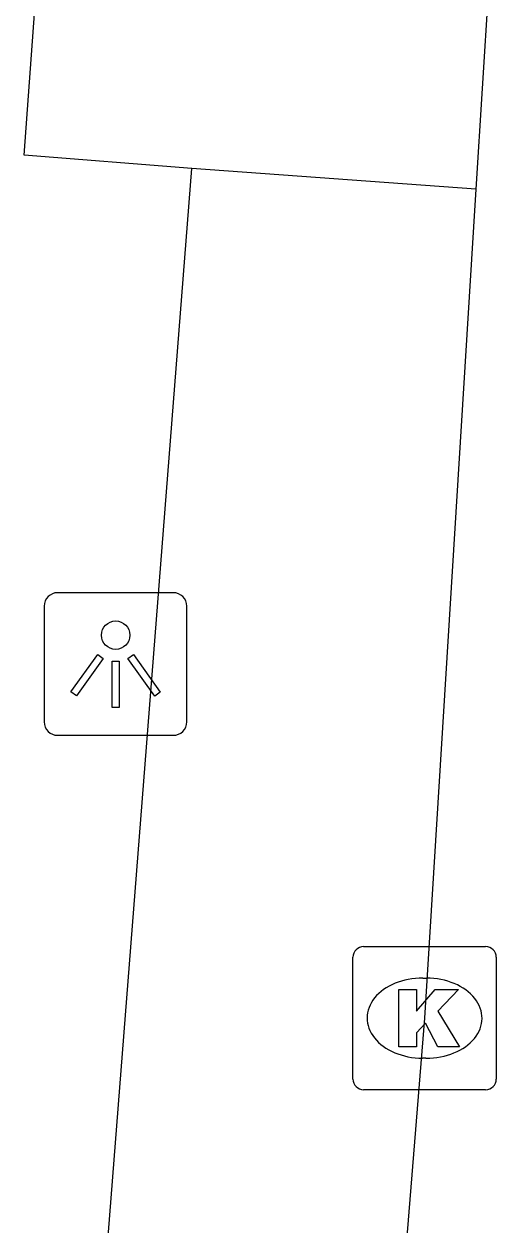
# Model space of a CAD drawing. Extents: x 159961 to 160856, y 382704 to 383353.
# Drawn here: x 160587.95 to 160591.29, y 383273.83 to 383282.22 of the extents above; entities that cross this region are included whole.
import ezdxf

# ---------------------------------------------------------------- set-up
doc = ezdxf.new("R2010")
doc.units = 0
for name, color, linetype in [('IMGEO_Groenvoorziening', 7, 'Continuous'), ('IMGEO_Kolk', 7, 'Continuous'), ('IMGEO_Lichtpunt', 7, 'Continuous'), ('IMGEO_Rijbaan_lokaal_open', 7, 'Continuous'), ('IMGEO_Voetpad_open', 7, 'Continuous')]:
    doc.layers.add(name, color=color, linetype=linetype)

msp = doc.modelspace()

# ---------------------------------------------------------------- linework, layer by layer
at = {"layer": 'IMGEO_Groenvoorziening'}
msp.add_lwpolyline([(160591.107, 383281.066), (160589.125, 383281.211)], dxfattribs=at)
at = {"layer": 'IMGEO_Kolk'}
for p, q in [((160590.3229, 383275.7755), (160591.1751, 383275.7755)), ((160590.2485, 383274.8489), (160590.2485, 383275.7011)), ((160591.2495, 383275.7011), (160591.2495, 383274.8489)), ((160590.7365, 383275.5547), (160590.7615, 383275.5547)), ((160590.7585, 383274.9953), (160590.7336, 383274.9953)), ((160591.1751, 383274.7745), (160590.3229, 383274.7745))]:
    msp.add_line(p, q, dxfattribs=at)
for points in [[(160590.3229, 383275.7755), (160591.1751, 383275.7755)], [(160590.2485, 383274.8489), (160590.2485, 383275.7011)], [(160591.2495, 383275.7011), (160591.2495, 383274.8489)], [(160590.5687, 383275.475), (160590.6922, 383275.475), (160590.6922, 383275.3238), (160590.8218, 383275.475), (160590.9864, 383275.475), (160590.8403, 383275.3241), (160590.9929, 383275.075), (160590.8406, 383275.075), (160590.7563, 383275.2392), (160590.6922, 383275.1722), (160590.6922, 383275.075), (160590.5687, 383275.075), (160590.5687, 383275.475)], [(160591.1751, 383274.7745), (160590.3229, 383274.7745)]]:
    msp.add_lwpolyline(points, dxfattribs=at)
for centre, start, end in [((160590.325, 383275.699), 91.55205, 178.44795), ((160590.325, 383275.699), 91.55205, 178.44795), ((160591.173, 383275.699), 1.55205, 88.44795), ((160591.173, 383275.699), 1.55205, 88.44795), ((160590.325, 383274.851), 181.55205, 268.44795), ((160590.325, 383274.851), 181.55205, 268.44795), ((160591.173, 383274.851), 271.55205, 358.44795), ((160591.173, 383274.851), 271.55205, 358.44795)]:
    msp.add_arc(centre, 0.0765, start, end, dxfattribs=at)
for centre, major_axis, ratio, start_param, end_param in [((160590.735, 383275.275), (-0.3872, 0.002), 0.722429, 4.712389, 7.853982), ((160590.76, 383275.275), (-0.3901, 0.002), 0.717154, 1.570796, 4.712389)]:
    msp.add_ellipse(centre, major_axis=major_axis, ratio=ratio, start_param=start_param, end_param=end_param, dxfattribs=at)
at = {"layer": 'IMGEO_Lichtpunt'}
for p, q in [((160588.9946, 383278.2471), (160588.1875, 383278.2471)), ((160588.9946, 383278.2471), (160588.1875, 383278.2471)), ((160588.0928, 383278.1525), (160588.0928, 383277.3453)), ((160588.0928, 383278.1525), (160588.0928, 383277.3453)), ((160589.0893, 383277.3453), (160589.0893, 383278.1525)), ((160589.0893, 383277.3453), (160589.0893, 383278.1525)), ((160588.1875, 383277.2507), (160588.9946, 383277.2507)), ((160588.1875, 383277.2507), (160588.9946, 383277.2507))]:
    msp.add_line(p, q, dxfattribs=at)
for points in [[(160588.4672, 383277.8158), (160588.5057, 383277.7883), (160588.3184, 383277.5259), (160588.2799, 383277.5534), (160588.4672, 383277.8158)], [(160588.6786, 383277.7881), (160588.7172, 383277.8155), (160588.9039, 383277.5526), (160588.8653, 383277.5252), (160588.6786, 383277.7881)], [(160588.5687, 383277.7681), (160588.616, 383277.7681), (160588.616, 383277.4457), (160588.5687, 383277.4457), (160588.5687, 383277.7681)]]:
    msp.add_lwpolyline(points, dxfattribs=at)
msp.add_circle((160588.5924, 383277.9504), 0.0994, dxfattribs=at)
for centre, start, end in [((160588.1875, 383278.1525), 90, 180), ((160588.1875, 383278.1525), 90, 180), ((160588.9946, 383278.1525), 0, 90), ((160588.9946, 383278.1525), 0, 90), ((160588.1875, 383277.3453), 180, 270), ((160588.1875, 383277.3453), 180, 270), ((160588.9946, 383277.3453), 270, 0), ((160588.9946, 383277.3453), 270, 360)]:
    msp.add_arc(centre, 0.0946, start, end, dxfattribs=at)
at = {"layer": 'IMGEO_Rijbaan_lokaal_open'}
for points in [[(160591.289, 383283.589), (160591.194, 383282.474), (160591.107, 383281.066)], [(160591.107, 383281.066), (160590.749, 383275.275), (160590.291, 383269.602)]]:
    msp.add_lwpolyline(points, dxfattribs=at)
at = {"layer": 'IMGEO_Voetpad_open'}
for points in [[(160589.125, 383281.211), (160587.953, 383281.304), (160588.427, 383287.775)], [(160590.291, 383269.602), (160588.227, 383269.737), (160589.125, 383281.211)]]:
    msp.add_lwpolyline(points, dxfattribs=at)

doc.saveas('drawing.dxf')
